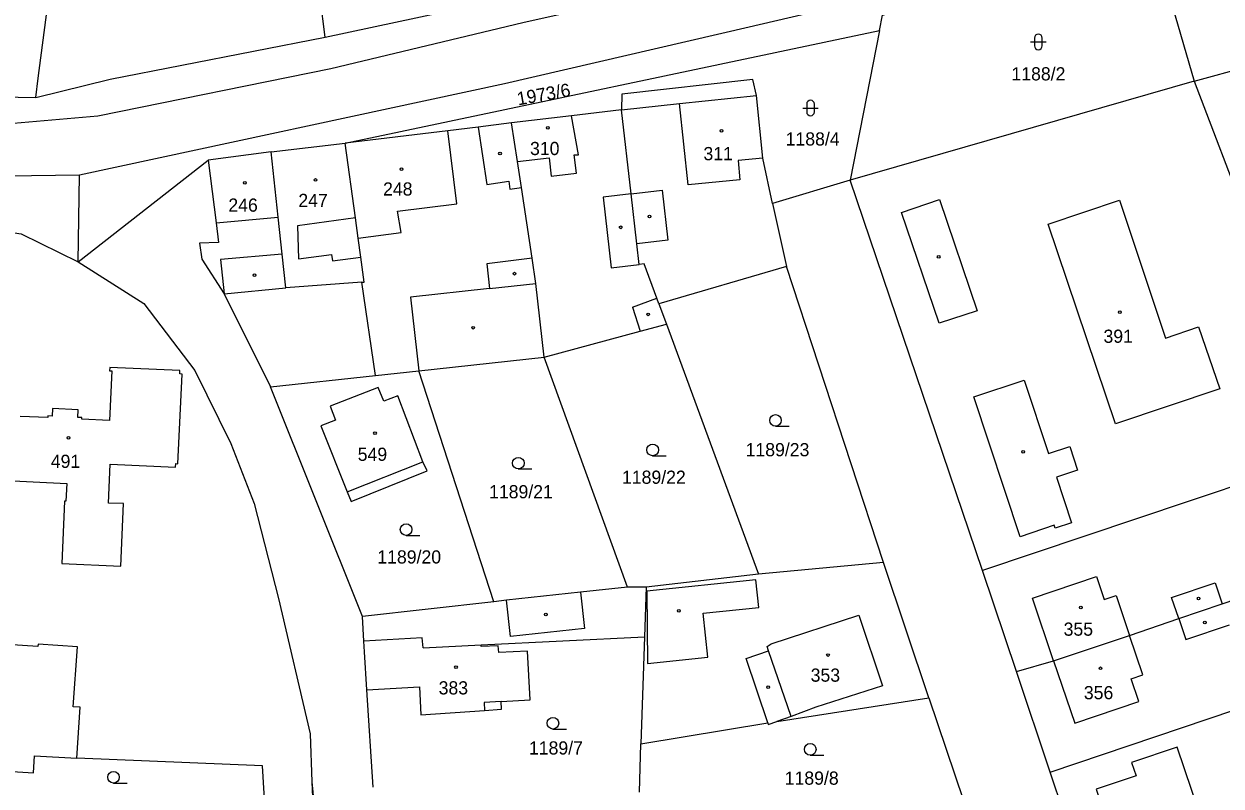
# Model space of a CAD drawing. Extents: x -793666 to -785424, y -1118958 to -1108761.
# Drawn here: x -788022.1 to -787867.8, y -1116467.7 to -1116369.4 of the extents above; entities that cross this region are included whole.
import ezdxf

# ---------------------------------------------------------------- set-up
doc = ezdxf.new("R2010")
doc.units = 0
for name, color, linetype in [('Hranice parcel', 7, 'Continuous'), ('Parcelní čísla', 7, 'Continuous'), ('Vnitřní kresba', 7, 'Continuous'), ('Značky budov', 7, 'Continuous'), ('Značky kultur', 7, 'Continuous')]:
    doc.layers.add(name, color=color, linetype=linetype)

msp = doc.modelspace()

# ---------------------------------------------------------------- linework, layer by layer
at = {"layer": 'Hranice parcel'}
for p, q in [((-787983.27, -1116371.1), (-787987.86, -1116335.25)), ((-787876.68, -1116358.3), (-787871.3, -1116376.78)), ((-787983.27, -1116371.1), (-787948.06, -1116363.54)), ((-787980.69, -1116384.78), (-787911.86, -1116370.22)), ((-787911.86, -1116370.22), (-787915.64, -1116389.55)), ((-787871.3, -1116376.78), (-787857.79, -1116373.06)), ((-787871.3, -1116376.78), (-787915.64, -1116389.55)), ((-787871.3, -1116376.78), (-787853.08, -1116424.6)), ((-787990.26, -1116385.89), (-787980.69, -1116384.78)), ((-787990.26, -1116385.89), (-787998.34, -1116386.95)), ((-788015.12, -1116400.05), (-787998.34, -1116386.95)), ((-788015.12, -1116400.05), (-788014.95, -1116388.89)), ((-787915.64, -1116389.55), (-787925.62, -1116392.54)), ((-787898.56, -1116439.88), (-787915.64, -1116389.55)), ((-787925.62, -1116392.54), (-787923.85, -1116400.67)), ((-787923.85, -1116400.67), (-787940.27, -1116405.47)), ((-787911.32, -1116438.85), (-787923.85, -1116400.67)), ((-787976.79, -1116414.72), (-787978.54, -1116402.69)), ((-787940.27, -1116405.47), (-787939.31, -1116408.09)), ((-787939.31, -1116408.09), (-787927.46, -1116440.36)), ((-787971.23, -1116414.12), (-787955.04, -1116412.34)), ((-787944.3, -1116442.02), (-787955.04, -1116412.34)), ((-787976.79, -1116414.72), (-787971.23, -1116414.12)), ((-787961.56, -1116443.89), (-787971.23, -1116414.12)), ((-787990.34, -1116416.17), (-787976.79, -1116414.72)), ((-787978.49, -1116445.8), (-787990.34, -1116416.17)), ((-787911.32, -1116438.85), (-787927.46, -1116440.36)), ((-787905.48, -1116456.29), (-787911.32, -1116438.85)), ((-787927.46, -1116440.36), (-787941.93, -1116442.02)), ((-787894.2, -1116452.88), (-787898.56, -1116439.88)), ((-787941.93, -1116442.02), (-787944.3, -1116442.02)), ((-787941.93, -1116442.02), (-787942.14, -1116448.43)), ((-787961.56, -1116443.89), (-787978.49, -1116445.8)), ((-787942.14, -1116448.43), (-787942.59, -1116462.21)), ((-787889.84, -1116465.89), (-787894.2, -1116452.88)), ((-787977.11, -1116467.82), (-787977.9, -1116455.24)), ((-787925.06, -1116459.32), (-787905.48, -1116456.29)), ((-787905.48, -1116456.29), (-787901.03, -1116469.54)), ((-787889.84, -1116465.89), (-787866.04, -1116457.82)), ((-787942.59, -1116462.21), (-787926.25, -1116459.5)), ((-787942.79, -1116468.44), (-787942.59, -1116462.21)), ((-787883.84, -1116483.78), (-787889.84, -1116465.89)), ((-787984.99, -1116467.12), (-787982.29, -1116496.67)), ((-787984.99, -1116467.12), (-787984.66, -1116475.84))]:
    msp.add_line(p, q, dxfattribs=at)
for points in [[(-788104.08, -1116336.38), (-788108.05, -1116361.45), (-788105.63, -1116365.59), (-788103.61, -1116367.18), (-788046.1, -1116378.3), (-788038.81, -1116378.46), (-788035.35, -1116378.54), (-788022.85, -1116378.83), (-788020.59, -1116378.86)], [(-788020.59, -1116378.86), (-788020.25, -1116376.38), (-788015.56, -1116340.35)], [(-788279.68, -1116369.68), (-788255.51, -1116372.91), (-788222.27, -1116376.2), (-788184.96, -1116374.64), (-788169.09, -1116371.97), (-788125.59, -1116364.93), (-788118.03, -1116366.65), (-788103.88, -1116370.26), (-788071.66, -1116376.73), (-788047.19, -1116381.42), (-788037.25, -1116382.67), (-788028.44, -1116382.62), (-788012.56, -1116381.23), (-787982.57, -1116375.12), (-787957.81, -1116369.21), (-787938.9, -1116364.93), (-787918.57, -1116359.78), (-787902.51, -1116353.37)], [(-787873.99, -1116354.2), (-787897.15, -1116362.5), (-787902.61, -1116363.72), (-787928.65, -1116369.79), (-787960.17, -1116377.12), (-788014.95, -1116388.89)], [(-787911.86, -1116370.22), (-787911.48, -1116368.26), (-787881.01, -1116359.54)], [(-788020.59, -1116378.86), (-788011.01, -1116376.49), (-787983.27, -1116371.1)], [(-788014.95, -1116388.89), (-788036.64, -1116389.18), (-788070.79, -1116382.68), (-788103.44, -1116376.2), (-788117.24, -1116374.47), (-788120.83, -1116373.97), (-788135.12, -1116373.51), (-788155.68, -1116377.39), (-788186.34, -1116383.39), (-788190.87, -1116384.17), (-788201.33, -1116384.26), (-788234.5, -1116382.6)], [(-787925.62, -1116392.54), (-787926.89, -1116386.69), (-787927.71, -1116378.63), (-787928.19, -1116376.54), (-787945.07, -1116378.43), (-787945.1, -1116380.47)], [(-787945.1, -1116380.47), (-787951.53, -1116381.23), (-787959.26, -1116382.15)], [(-787940.27, -1116405.47), (-787940.54, -1116404.75), (-787942.16, -1116400.33), (-787942.8, -1116400.42), (-787943.11, -1116397.73), (-787943.85, -1116391.29), (-787945.1, -1116380.47)], [(-787959.26, -1116382.15), (-787963.58, -1116382.68), (-787967.49, -1116383.16), (-787980.69, -1116384.78)], [(-787955.04, -1116412.34), (-787956.12, -1116402.84), (-787956.61, -1116399.58), (-787958, -1116390.46), (-787958.5, -1116387.11), (-787959.26, -1116382.15)], [(-787978.54, -1116402.69), (-787978.24, -1116402.67), (-787978.68, -1116399.45), (-787979.01, -1116397.02), (-787979.37, -1116394.4), (-787980.69, -1116384.78)], [(-787978.54, -1116402.69), (-787988.36, -1116403.42), (-787988.83, -1116399.09), (-787989.35, -1116394.32), (-787990.26, -1116385.89)], [(-787998.34, -1116386.95), (-787997.34, -1116395.02), (-787997.03, -1116397.57), (-787999.48, -1116397.66), (-787999.19, -1116399.71), (-787996.31, -1116404.2), (-787990.34, -1116416.17)], [(-788028.72, -1116395.5), (-788022.48, -1116396.45), (-788015.12, -1116400.05)], [(-788015.12, -1116400.05), (-788006.65, -1116405.45), (-788000.06, -1116414.07), (-787995.42, -1116423.48), (-787992.45, -1116431.22), (-787989.3, -1116443.49), (-787985.23, -1116460.93), (-787984.99, -1116467.12)], [(-787955.04, -1116412.34), (-787942.7, -1116409), (-787939.31, -1116408.09)], [(-788038.33, -1116427.56), (-788016.58, -1116428.67), (-788016.7, -1116430.94), (-788016.86, -1116430.93), (-788017.2, -1116438.95), (-788009.63, -1116439.33), (-788009.29, -1116431.24), (-788011.21, -1116431.17), (-788010.98, -1116426.15), (-788002.56, -1116426.54), (-788002.54, -1116426.09), (-788002.25, -1116426.1), (-788001.72, -1116414.54), (-788002.03, -1116414.52), (-788002.01, -1116414.1), (-788011.05, -1116413.71), (-788011.07, -1116414.13), (-788010.78, -1116414.14), (-788011.08, -1116420.54), (-788014.63, -1116420.36), (-788014.62, -1116420.15), (-788015.15, -1116420.13), (-788015.1, -1116419.15), (-788018.43, -1116418.99), (-788018.48, -1116419.97), (-788019.03, -1116419.93), (-788019.03, -1116420.16), (-788022.58, -1116419.99)], [(-787981.94, -1116420.5), (-787983.84, -1116421.2), (-787980.43, -1116429.72), (-787979.93, -1116430.95), (-787970.12, -1116427.03), (-787970.7, -1116425.86), (-787973.92, -1116417.34), (-787975.72, -1116418.05), (-787976.44, -1116416.27), (-787982.65, -1116418.69), (-787981.94, -1116420.5)], [(-787853.08, -1116424.6), (-787872.06, -1116430.98), (-787898.56, -1116439.88)], [(-787894.2, -1116452.88), (-787889.41, -1116451.5), (-787879.61, -1116448.23), (-787873.27, -1116446.06), (-787867.69, -1116444.16), (-787847.88, -1116437.41)], [(-787944.3, -1116442.02), (-787950.38, -1116442.68), (-787959.9, -1116443.71), (-787961.56, -1116443.89)], [(-788015.27, -1116464.09), (-788014.84, -1116457.51), (-788015.74, -1116457.45), (-788015.19, -1116449.72), (-788020.27, -1116449.35), (-788020.29, -1116449.67), (-788027.56, -1116449.2), (-788027.43, -1116448.01), (-788026.2, -1116448.09), (-788026.1, -1116446.42), (-788030.4, -1116446.2), (-788033.68, -1116445.88), (-788033.83, -1116447.38), (-788045.64, -1116446.66), (-788045.66, -1116446.92), (-788049.32, -1116446.74), (-788050.33, -1116460.52)], [(-787977.9, -1116455.24), (-787978.21, -1116450.35), (-787978.29, -1116449), (-787978.49, -1116445.8)], [(-787960.99, -1116449.57), (-787963.16, -1116449.66), (-787963.17, -1116449.44), (-787942.14, -1116448.43)], [(-787960.56, -1116457.74), (-787960.62, -1116456.78), (-787956.86, -1116456.54), (-787957.22, -1116450.29), (-787960.92, -1116450.46), (-787960.99, -1116449.57)], [(-787977.9, -1116455.24), (-787971.12, -1116454.88), (-787970.97, -1116458.49), (-787962.75, -1116457.92), (-787960.56, -1116457.74)], [(-787926.25, -1116459.5), (-787926.18, -1116459.71), (-787925.06, -1116459.32)], [(-788038.67, -1116464.56), (-788025.73, -1116465.39), (-788025.75, -1116465.64), (-788020.88, -1116465.96), (-788020.73, -1116463.77), (-788015.27, -1116464.09)], [(-787878.78, -1116466.34), (-787883.92, -1116468.07), (-787880.79, -1116477.41), (-787869.76, -1116473.7), (-787873.47, -1116462.65), (-787879.35, -1116464.64), (-787878.78, -1116466.34)], [(-787990.75, -1116475.07), (-787991.37, -1116465.05), (-788015.27, -1116464.09)]]:
    msp.add_lwpolyline(points, dxfattribs=at)
at = {"layer": 'Vnitřní kresba'}
for p, q in [((-787937.6, -1116379.67), (-787927.71, -1116378.63)), ((-787945.1, -1116380.47), (-787937.6, -1116379.67)), ((-787936.49, -1116390.15), (-787937.6, -1116379.67)), ((-787950.63, -1116386.25), (-787951.53, -1116381.23)), ((-787966.33, -1116392.58), (-787967.49, -1116383.16)), ((-787963.58, -1116382.68), (-787962.46, -1116390.1)), ((-787958.5, -1116387.11), (-787954.42, -1116386.65)), ((-787954.42, -1116386.65), (-787954.14, -1116389.01)), ((-787951.19, -1116386.29), (-787950.63, -1116386.25)), ((-787950.91, -1116388.63), (-787951.19, -1116386.29)), ((-787926.89, -1116386.69), (-787930.08, -1116387.02)), ((-787930.08, -1116387.02), (-787929.83, -1116389.5)), ((-787962.46, -1116390.1), (-787959.63, -1116389.67)), ((-787959.63, -1116389.67), (-787959.48, -1116390.69)), ((-787954.14, -1116389.01), (-787950.91, -1116388.63)), ((-787929.83, -1116389.5), (-787936.49, -1116390.15)), ((-787959.48, -1116390.69), (-787958, -1116390.46)), ((-787943.85, -1116391.29), (-787947.45, -1116391.71)), ((-787943.85, -1116391.29), (-787939.86, -1116390.83)), ((-787939.86, -1116390.83), (-787939.11, -1116397.27)), ((-787973.97, -1116393.52), (-787966.33, -1116392.58)), ((-787947.45, -1116391.71), (-787946.44, -1116400.84)), ((-787909.02, -1116393.71), (-787904.1, -1116392.03)), ((-787904.1, -1116392.03), (-787899.24, -1116406.4)), ((-787890.13, -1116395.23), (-787880.92, -1116392.12)), ((-787880.92, -1116392.12), (-787875.01, -1116409.89)), ((-787997.34, -1116395.02), (-787989.35, -1116394.32)), ((-787979.37, -1116394.4), (-787986.85, -1116395.42)), ((-787973.51, -1116396.27), (-787973.97, -1116393.52)), ((-787904.14, -1116407.97), (-787909.02, -1116393.71)), ((-787986.85, -1116395.42), (-787986.72, -1116399.69)), ((-787881.44, -1116420.97), (-787890.13, -1116395.23)), ((-787979.01, -1116397.02), (-787973.51, -1116396.27)), ((-787939.11, -1116397.27), (-787943.11, -1116397.73)), ((-787988.83, -1116399.09), (-787996.79, -1116399.77)), ((-787996.79, -1116399.77), (-787996.31, -1116404.2)), ((-787986.72, -1116399.69), (-787982.46, -1116399.11)), ((-787982.46, -1116399.11), (-787982.34, -1116399.95)), ((-787982.34, -1116399.95), (-787978.68, -1116399.45)), ((-787956.61, -1116399.58), (-787962.45, -1116400.32)), ((-787962.45, -1116400.32), (-787962.1, -1116403.5)), ((-787946.44, -1116400.84), (-787942.8, -1116400.42)), ((-787996.31, -1116404.2), (-787988.36, -1116403.42)), ((-787962.1, -1116403.5), (-787972.27, -1116404.63)), ((-787962.1, -1116403.5), (-787956.12, -1116402.84)), ((-787972.27, -1116404.63), (-787971.23, -1116414.12)), ((-787943.66, -1116405.9), (-787940.54, -1116404.75)), ((-787943.66, -1116405.9), (-787942.7, -1116409)), ((-787899.24, -1116406.4), (-787904.14, -1116407.97)), ((-787875.01, -1116409.89), (-787870.72, -1116408.44)), ((-787870.72, -1116408.44), (-787867.97, -1116416.46)), ((-787899.71, -1116417.46), (-787893.2, -1116415.32)), ((-787893.2, -1116415.32), (-787890.06, -1116424.77)), ((-787893.72, -1116435.51), (-787899.71, -1116417.46)), ((-787867.97, -1116416.46), (-787881.44, -1116420.97)), ((-787890.06, -1116424.77), (-787887.32, -1116423.86)), ((-787887.32, -1116423.86), (-787886.35, -1116426.92)), ((-787980.43, -1116429.72), (-787970.7, -1116425.86)), ((-787886.35, -1116426.92), (-787889.05, -1116427.82)), ((-787889.05, -1116427.82), (-787887.12, -1116433.71)), ((-787889.35, -1116434.04), (-787893.72, -1116435.51)), ((-787889.22, -1116434.42), (-787889.35, -1116434.04)), ((-787887.12, -1116433.71), (-787889.22, -1116434.42)), ((-787892.11, -1116443.45), (-787883.89, -1116440.65)), ((-787883.89, -1116440.65), (-787882.89, -1116443.6)), ((-787927.77, -1116441.06), (-787941.82, -1116442.53)), ((-787927.4, -1116444.63), (-787927.77, -1116441.06)), ((-787874.2, -1116443.34), (-787868.61, -1116441.44)), ((-787868.61, -1116441.44), (-787867.69, -1116444.16)), ((-787959.4, -1116448.37), (-787959.9, -1116443.71)), ((-787950.38, -1116442.68), (-787949.88, -1116447.34)), ((-787941.82, -1116442.53), (-787941.73, -1116451.87)), ((-787889.41, -1116451.5), (-787892.11, -1116443.45)), ((-787882.89, -1116443.6), (-787881.36, -1116443.08)), ((-787881.36, -1116443.08), (-787879.61, -1116448.23)), ((-787873.27, -1116446.06), (-787874.2, -1116443.34)), ((-787934.58, -1116445.38), (-787927.4, -1116444.63)), ((-787933.95, -1116451.03), (-787934.58, -1116445.38)), ((-787925.81, -1116449.31), (-787914.49, -1116445.63)), ((-787914.49, -1116445.63), (-787911.45, -1116454.74)), ((-787873.27, -1116446.06), (-787872.35, -1116448.78)), ((-787872.35, -1116448.78), (-787866.76, -1116446.88)), ((-787949.88, -1116447.34), (-787959.4, -1116448.37)), ((-787877.89, -1116453.31), (-787879.61, -1116448.23)), ((-787970.79, -1116448.54), (-787978.29, -1116449)), ((-787970.66, -1116449.83), (-787970.79, -1116448.54)), ((-787970.66, -1116449.83), (-787963.17, -1116449.44)), ((-787926.32, -1116449.69), (-787925.81, -1116449.31)), ((-787926.15, -1116450.22), (-787926.32, -1116449.69)), ((-787941.73, -1116451.87), (-787933.95, -1116451.03)), ((-787929.03, -1116451.21), (-787926.15, -1116450.22)), ((-787926.25, -1116459.5), (-787929.03, -1116451.21)), ((-787923.23, -1116458.68), (-787926.15, -1116450.22)), ((-787889.41, -1116451.5), (-787886.69, -1116459.56)), ((-787879.43, -1116453.84), (-787877.89, -1116453.31)), ((-787878.44, -1116456.77), (-787879.43, -1116453.84)), ((-787911.45, -1116454.74), (-787920.07, -1116457.51)), ((-787960.62, -1116456.78), (-787962.8, -1116456.88)), ((-787962.8, -1116456.88), (-787962.75, -1116457.92)), ((-787920.07, -1116457.51), (-787923.23, -1116458.68)), ((-787886.69, -1116459.56), (-787878.44, -1116456.77)), ((-787923.23, -1116458.68), (-787925.06, -1116459.32))]:
    msp.add_line(p, q, dxfattribs=at)
at = {"layer": 'Značky budov'}
for centre in [(-787954.6, -1116382.79), (-787932.22, -1116383.18), (-787960.75, -1116386.11), (-787973.45, -1116388.13), (-787993.65, -1116389.89), (-787984.53, -1116389.51), (-787941.48, -1116394.21), (-787945.2, -1116395.62), (-787904.22, -1116399.43), (-787992.4, -1116401.77), (-787958.89, -1116401.59), (-787941.65, -1116406.84), (-787880.88, -1116406.56), (-787964.2, -1116408.56), (-787976.86, -1116422.15), (-788016.36, -1116422.77), (-787893.34, -1116424.56), (-787870.72, -1116443.48), (-787937.72, -1116445.08), (-787885.89, -1116444.63), (-787954.85, -1116445.55), (-787869.91, -1116446.57), (-787918.48, -1116450.77), (-787966.42, -1116452.35), (-787883.37, -1116452.48), (-787926.21, -1116454.92)]:
    msp.add_circle(centre, 0.175, dxfattribs=at)
at = {"layer": 'Značky kultur'}
for p, q in [((-787891.88, -1116371.21), (-787891.88, -1116372.21)), ((-787890.88, -1116372.21), (-787890.88, -1116371.21)), ((-787892.38, -1116371.71), (-787890.38, -1116371.71)), ((-787921.73, -1116380.23), (-787919.73, -1116380.23)), ((-787921.23, -1116379.73), (-787921.23, -1116380.73)), ((-787920.23, -1116380.73), (-787920.23, -1116379.73)), ((-787925.25, -1116421.26), (-787923.5, -1116421.26)), ((-787941.08, -1116425.07), (-787939.33, -1116425.07)), ((-787958.39, -1116426.78), (-787956.64, -1116426.78)), ((-787972.85, -1116435.34), (-787971.1, -1116435.34)), ((-787953.93, -1116460.31), (-787952.18, -1116460.31)), ((-787920.77, -1116463.68), (-787919.02, -1116463.68)), ((-788010.56, -1116467.28), (-788008.81, -1116467.28))]:
    msp.add_line(p, q, dxfattribs=at)
for centre in [(-787925.25, -1116420.51), (-787941.08, -1116424.32), (-787958.39, -1116426.03), (-787972.85, -1116434.59), (-787953.93, -1116459.56), (-787920.77, -1116462.93), (-788010.56, -1116466.53)]:
    msp.add_circle(centre, 0.75, dxfattribs=at)
for centre, start, end in [((-787891.38, -1116371.21), 0, 180), ((-787891.38, -1116372.21), 180, 359.9879), ((-787920.73, -1116379.73), 0, 180), ((-787920.73, -1116380.73), 180, 359.9879)]:
    msp.add_arc(centre, 0.5, start, end, dxfattribs=at)

# ---------------------------------------------------------------- texts
at = {"layer": 'Parcelní čísla'}
for s, p in [('1188/2', (-787894.84, -1116376.67)), ('1188/4', (-787923.94, -1116385.07)), ('310', (-787956.88, -1116386.3)), ('311', (-787934.53, -1116386.96)), ('248', (-787975.82, -1116391.52)), ('247', (-787986.74, -1116393)), ('246', (-787995.76, -1116393.6)), ('391', (-787882.98, -1116410.51)), ('1189/23', (-787929.1, -1116425.14)), ('491', (-788018.64, -1116426.64)), ('549', (-787979.09, -1116425.73)), ('1189/22', (-787945.03, -1116428.69)), ('1189/21', (-787962.16, -1116430.56)), ('1189/20', (-787976.56, -1116438.97)), ('355', (-787888.12, -1116448.28)), ('353', (-787920.72, -1116454.21)), ('383', (-787968.66, -1116455.85)), ('356', (-787885.51, -1116456.47)), ('1189/7', (-787957.02, -1116463.6)), ('1189/8', (-787924.06, -1116467.49))]:
    msp.add_text(s, height=1.7, dxfattribs=at).set_placement(p)
msp.add_text('1973/6', height=1.7, rotation=10, dxfattribs=at).set_placement((-787958.41, -1116379.9))

doc.saveas('drawing.dxf')
